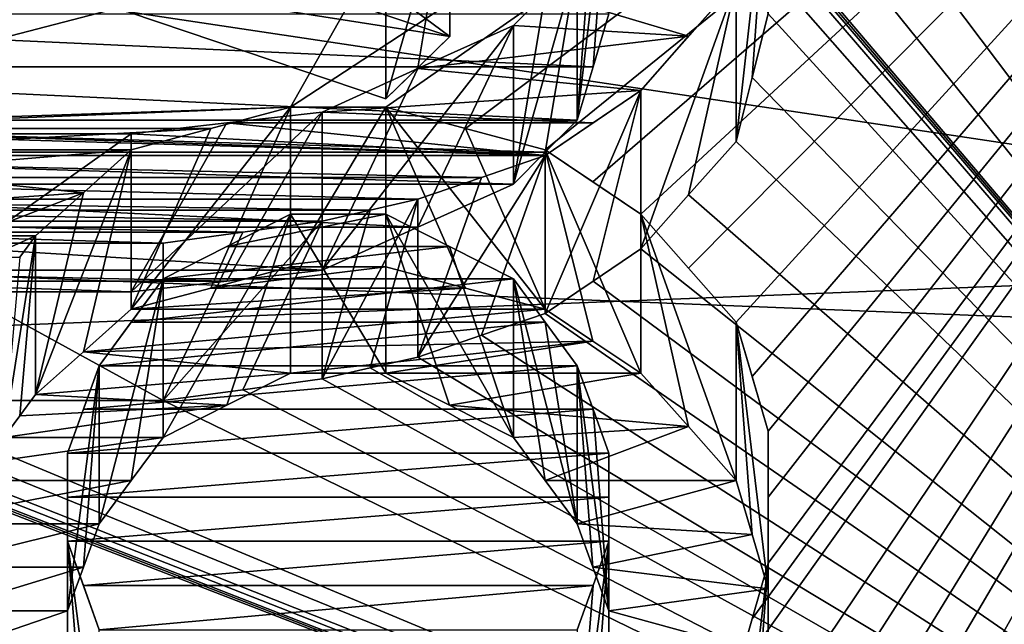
# Model space of a CAD drawing. Header units: millimetres. Extents: x -122 to 122, y -98 to 94.
# Tile 490 of 533: x 70 to 73.29, y 35.29 to 37.31. Entities that reach past the tile are written whole.
import ezdxf

# ---------------------------------------------------------------- set-up
doc = ezdxf.new("R2010")
doc.units = ezdxf.units.MM
doc.header["$LTSCALE"] = 26.699852
for name, color, linetype in [('1133', 7, 'CONTINUOUS'), ('1150', 7, 'CONTINUOUS'), ('1364', 7, 'CONTINUOUS'), ('1384', 7, 'CONTINUOUS'), ('1385', 7, 'CONTINUOUS'), ('1386', 7, 'CONTINUOUS'), ('1387', 7, 'CONTINUOUS'), ('1388', 7, 'CONTINUOUS'), ('1389', 7, 'CONTINUOUS'), ('1390', 7, 'CONTINUOUS'), ('1729', 7, 'CONTINUOUS'), ('1730', 7, 'CONTINUOUS'), ('1731', 7, 'CONTINUOUS'), ('1732', 7, 'CONTINUOUS'), ('1733', 7, 'CONTINUOUS'), ('1736', 7, 'CONTINUOUS'), ('1737', 7, 'CONTINUOUS'), ('4178', 7, 'CONTINUOUS'), ('4195', 7, 'CONTINUOUS'), ('4503', 7, 'CONTINUOUS'), ('4640', 7, 'CONTINUOUS'), ('4641', 7, 'CONTINUOUS'), ('4642', 7, 'CONTINUOUS'), ('4643', 7, 'CONTINUOUS'), ('4644', 7, 'CONTINUOUS'), ('4645', 7, 'CONTINUOUS'), ('4646', 7, 'CONTINUOUS'), ('4647', 7, 'CONTINUOUS'), ('4648', 7, 'CONTINUOUS'), ('4649', 7, 'CONTINUOUS'), ('4667', 7, 'CONTINUOUS'), ('4673', 7, 'CONTINUOUS'), ('4674', 7, 'CONTINUOUS'), ('4675', 7, 'CONTINUOUS'), ('4676', 7, 'CONTINUOUS'), ('4677', 7, 'CONTINUOUS'), ('4678', 7, 'CONTINUOUS'), ('4679', 7, 'CONTINUOUS'), ('4680', 7, 'CONTINUOUS'), ('4681', 7, 'CONTINUOUS'), ('4682', 7, 'CONTINUOUS'), ('4700', 7, 'CONTINUOUS'), ('4701', 7, 'CONTINUOUS'), ('4702', 7, 'CONTINUOUS'), ('4781', 7, 'CONTINUOUS'), ('4782', 7, 'CONTINUOUS'), ('4791', 7, 'CONTINUOUS'), ('4792', 7, 'CONTINUOUS'), ('4793', 7, 'CONTINUOUS'), ('4794', 7, 'CONTINUOUS')]:
    doc.layers.add(name, color=color, linetype=linetype)

msp = doc.modelspace()

# ---------------------------------------------------------------- linework, layer by layer
at = {"layer": '1133', "color": 250, "linetype": 'Continuous', "true_color": 0x323232}
for points in [[(103.1595, 34.3891, -24.5448), (103.1595, 41.469, -8.0861), (36.8405, 34.3891, -24.5448), (103.1595, 34.3891, -24.5448)], [(36.8405, 34.3891, -24.5448), (103.1595, 41.469, -8.0861), (36.8405, 41.469, -8.0861), (36.8405, 34.3891, -24.5448)]]:
    msp.add_3dface(points, dxfattribs=at)
at = {"layer": '1150', "color": 250, "linetype": 'Continuous', "true_color": 0x323232}
for points in [[(76.2299, 40.5032, -26.2213), (76.2299, 33.238, -34.9757), (72.5, 40.422, -26.3463), (76.2299, 40.5032, -26.2213)], [(72.5, 40.422, -26.3463), (76.2299, 33.238, -34.9757), (72.5, 40.2943, -26.5412), (72.5, 40.422, -26.3463)], [(72.5, 40.2943, -26.5412), (76.2299, 33.238, -34.9757), (72.5, 40.1656, -26.7355), (72.5, 40.2943, -26.5412)], [(72.5, 40.1656, -26.7355), (76.2299, 33.238, -34.9757), (72.4469, 40.0043, -26.9762), (72.5, 40.1656, -26.7355)], [(72.4469, 40.0043, -26.9762), (76.2299, 33.238, -34.9757), (72.3936, 39.8416, -27.216), (72.4469, 40.0043, -26.9762)], [(72.3936, 39.8416, -27.216), (76.2299, 33.238, -34.9757), (72.2343, 39.6784, -27.4533), (72.3936, 39.8416, -27.216)], [(72.2343, 39.6784, -27.4533), (76.2299, 33.238, -34.9757), (72.0745, 39.5137, -27.6898), (72.2343, 39.6784, -27.4533)], [(72.0745, 39.5137, -27.6898), (76.2299, 33.238, -34.9757), (71.8619, 39.4148, -27.8305), (72.0745, 39.5137, -27.6898)], [(71.8619, 39.4148, -27.8305), (76.2299, 33.238, -34.9757), (71.6489, 39.3152, -27.971), (71.8619, 39.4148, -27.8305)], [(71.6489, 39.3152, -27.971), (76.2299, 33.238, -34.9757), (71.3832, 39.2488, -28.0641), (71.6489, 39.3152, -27.971)], [(71.3832, 39.2488, -28.0641), (76.2299, 33.238, -34.9757), (71.117, 39.1821, -28.1571), (71.3832, 39.2488, -28.0641)], [(71.117, 39.1821, -28.1571), (76.2299, 33.238, -34.9757), (72.0745, 38.0963, -29.6097), (71.117, 39.1821, -28.1571)], [(72.0745, 38.0963, -29.6097), (76.2299, 33.238, -34.9757), (72.2338, 37.9236, -29.8306), (72.0745, 38.0963, -29.6097)], [(72.2338, 37.9236, -29.8306), (76.2299, 33.238, -34.9757), (72.3936, 37.7495, -30.0506), (72.2338, 37.9236, -29.8306)], [(72.3936, 37.7495, -30.0506), (76.2299, 33.238, -34.9757), (72.4467, 37.54, -30.3119), (72.3936, 37.7495, -30.0506)], [(72.4467, 37.54, -30.3119), (76.2299, 33.238, -34.9757), (72.5, 37.3287, -30.5718), (72.4467, 37.54, -30.3119)], [(68.085, 37.1521, -30.7862), (68.0319, 37.3287, -30.5718), (71.915, 37.1521, -30.7862), (68.085, 37.1521, -30.7862)], [(71.915, 37.1521, -30.7862), (68.0319, 37.3287, -30.5718), (71.9681, 37.3287, -30.5718), (71.915, 37.1521, -30.7862)], [(72.5, 37.3287, -30.5718), (76.2299, 33.238, -34.9757), (72.4469, 37.1167, -30.8288), (72.5, 37.3287, -30.5718)], [(68.1383, 36.9742, -30.9995), (68.085, 37.1521, -30.7862), (71.8617, 36.9742, -30.9995), (68.1383, 36.9742, -30.9995)], [(71.8617, 36.9742, -30.9995), (68.085, 37.1521, -30.7862), (71.915, 37.1521, -30.7862), (71.8617, 36.9742, -30.9995)], [(72.4469, 37.1167, -30.8288), (76.2299, 33.238, -34.9757), (72.3936, 36.9029, -31.0844), (72.4469, 37.1167, -30.8288)], [(68.2446, 36.8673, -31.1266), (68.1383, 36.9742, -30.9995), (71.7554, 36.8673, -31.1266), (68.2446, 36.8673, -31.1266)], [(71.7554, 36.8673, -31.1266), (68.1383, 36.9742, -30.9995), (71.8617, 36.9742, -30.9995), (71.7554, 36.8673, -31.1266)], [(72.3936, 36.9029, -31.0844), (76.2299, 33.238, -34.9757), (72.2343, 36.7243, -31.2952), (72.3936, 36.9029, -31.0844)], [(68.3511, 36.7599, -31.2534), (68.2446, 36.8673, -31.1266), (71.6489, 36.7599, -31.2534), (68.3511, 36.7599, -31.2534)], [(71.6489, 36.7599, -31.2534), (68.2446, 36.8673, -31.1266), (71.7554, 36.8673, -31.1266), (71.6489, 36.7599, -31.2534)], [(68.6699, 36.6165, -31.4212), (68.3511, 36.7599, -31.2534), (71.3301, 36.6165, -31.4212), (68.6699, 36.6165, -31.4212)], [(71.3301, 36.6165, -31.4212), (68.3511, 36.7599, -31.2534), (71.6489, 36.7599, -31.2534), (71.3301, 36.6165, -31.4212)], [(72.2343, 36.7243, -31.2952), (76.2299, 33.238, -34.9757), (72.0745, 36.5444, -31.5051), (72.2343, 36.7243, -31.2952)], [(68.9894, 36.4723, -31.5885), (68.6699, 36.6165, -31.4212), (71.0106, 36.4723, -31.5885), (68.9894, 36.4723, -31.5885)], [(71.0106, 36.4723, -31.5885), (68.6699, 36.6165, -31.4212), (71.3301, 36.6165, -31.4212), (71.0106, 36.4723, -31.5885)], [(72.0745, 36.5444, -31.5051), (76.2299, 33.238, -34.9757), (71.915, 36.4363, -31.63), (72.0745, 36.5444, -31.5051)], [(69.3084, 36.4362, -31.6301), (68.9894, 36.4723, -31.5885), (70.6916, 36.4362, -31.6301), (69.3084, 36.4362, -31.6301)], [(70.6916, 36.4362, -31.6301), (68.9894, 36.4723, -31.5885), (71.0106, 36.4723, -31.5885), (70.6916, 36.4362, -31.6301)], [(69.6277, 36.4, -31.6717), (69.3084, 36.4362, -31.6301), (70.3723, 36.4, -31.6717), (69.6277, 36.4, -31.6717)], [(70.3723, 36.4, -31.6717), (69.3084, 36.4362, -31.6301), (70.6916, 36.4362, -31.6301), (70.3723, 36.4, -31.6717)], [(71.915, 36.4363, -31.63), (76.2299, 33.238, -34.9757), (71.7553, 36.3277, -31.7547), (71.915, 36.4363, -31.63)], [(76.2299, 33.238, -34.9757), (63.7701, 33.238, -34.9757), (68.2447, 36.3277, -31.7547), (76.2299, 33.238, -34.9757)], [(68.4573, 36.2552, -31.8374), (76.2299, 33.238, -34.9757), (68.2447, 36.3277, -31.7547), (68.4573, 36.2552, -31.8374)], [(71.7553, 36.3277, -31.7547), (76.2299, 33.238, -34.9757), (71.5427, 36.2552, -31.8374), (71.7553, 36.3277, -31.7547)], [(68.6702, 36.1825, -31.92), (76.2299, 33.238, -34.9757), (68.4573, 36.2552, -31.8374), (68.6702, 36.1825, -31.92)], [(71.5427, 36.2552, -31.8374), (76.2299, 33.238, -34.9757), (71.3298, 36.1825, -31.92), (71.5427, 36.2552, -31.8374)], [(68.6702, 36.1825, -31.92), (68.8297, 36.1462, -31.9612), (76.2299, 33.238, -34.9757), (68.6702, 36.1825, -31.92)], [(71.3298, 36.1825, -31.92), (76.2299, 33.238, -34.9757), (71.1703, 36.1462, -31.9612), (71.3298, 36.1825, -31.92)], [(68.9894, 36.1098, -32.0023), (76.2299, 33.238, -34.9757), (68.8297, 36.1462, -31.9612), (68.9894, 36.1098, -32.0023)], [(71.1703, 36.1462, -31.9612), (76.2299, 33.238, -34.9757), (71.0106, 36.1098, -32.0023), (71.1703, 36.1462, -31.9612)], [(68.9894, 36.1098, -32.0023), (69.2552, 36.0733, -32.0433), (76.2299, 33.238, -34.9757), (68.9894, 36.1098, -32.0023)], [(71.0106, 36.1098, -32.0023), (76.2299, 33.238, -34.9757), (70.7448, 36.0733, -32.0433), (71.0106, 36.1098, -32.0023)], [(69.5213, 36.0369, -32.0844), (76.2299, 33.238, -34.9757), (69.2552, 36.0733, -32.0433), (69.5213, 36.0369, -32.0844)], [(70.7448, 36.0733, -32.0433), (76.2299, 33.238, -34.9757), (70.4787, 36.0369, -32.0844), (70.7448, 36.0733, -32.0433)], [(70.4787, 36.0369, -32.0844), (76.2299, 33.238, -34.9757), (69.5213, 36.0369, -32.0844), (70.4787, 36.0369, -32.0844)]]:
    msp.add_3dface(points, dxfattribs=at)
at = {"layer": '1364', "color": 250, "linetype": 'Continuous', "true_color": 0x323232}
for points in [[(72.3936, 37.4339, -32.0041), (72.2342, 37.2543, -32.2131), (71.7554, 37.3981, -32.046), (72.3936, 37.4339, -32.0041)], [(71.7554, 37.3981, -32.046), (72.2342, 37.2543, -32.2131), (71.6489, 37.2901, -32.1716), (71.7554, 37.3981, -32.046)], [(71.6489, 37.2901, -32.1716), (72.2342, 37.2543, -32.2131), (71.3301, 37.1458, -32.338), (71.6489, 37.2901, -32.1716)], [(72.2342, 37.2543, -32.2131), (72.0745, 37.0733, -32.4212), (71.3301, 37.1458, -32.338), (72.2342, 37.2543, -32.2131)], [(71.3301, 37.1458, -32.338), (72.0745, 37.0733, -32.4212), (71.0106, 37.0008, -32.5039), (71.3301, 37.1458, -32.338)], [(72.0745, 37.0733, -32.4212), (71.915, 36.9646, -32.5451), (71.0106, 37.0008, -32.5039), (72.0745, 37.0733, -32.4212)], [(71.0106, 37.0008, -32.5039), (71.915, 36.9646, -32.5451), (70.6916, 36.9645, -32.5452), (71.0106, 37.0008, -32.5039)], [(68.2447, 36.8554, -32.6687), (68.085, 36.9646, -32.5451), (71.7553, 36.8554, -32.6687), (68.2447, 36.8554, -32.6687)], [(71.7553, 36.8554, -32.6687), (68.085, 36.9646, -32.5451), (69.6277, 36.9281, -32.5864), (71.7553, 36.8554, -32.6687)], [(70.6916, 36.9645, -32.5452), (71.7553, 36.8554, -32.6687), (70.3723, 36.9281, -32.5864), (70.6916, 36.9645, -32.5452)], [(71.915, 36.9646, -32.5451), (71.7553, 36.8554, -32.6687), (70.6916, 36.9645, -32.5452), (71.915, 36.9646, -32.5451)], [(70.3723, 36.9281, -32.5864), (71.7553, 36.8554, -32.6687), (69.6277, 36.9281, -32.5864), (70.3723, 36.9281, -32.5864)], [(68.4573, 36.7825, -32.7507), (68.2447, 36.8554, -32.6687), (71.5427, 36.7825, -32.7507), (68.4573, 36.7825, -32.7507)], [(71.5427, 36.7825, -32.7507), (68.2447, 36.8554, -32.6687), (71.7553, 36.8554, -32.6687), (71.5427, 36.7825, -32.7507)], [(68.6702, 36.7094, -32.8326), (68.4573, 36.7825, -32.7507), (71.3298, 36.7094, -32.8326), (68.6702, 36.7094, -32.8326)], [(71.3298, 36.7094, -32.8326), (68.4573, 36.7825, -32.7507), (71.5427, 36.7825, -32.7507), (71.3298, 36.7094, -32.8326)], [(68.8297, 36.6729, -32.8734), (68.6702, 36.7094, -32.8326), (71.1703, 36.6729, -32.8734), (68.8297, 36.6729, -32.8734)], [(71.1703, 36.6729, -32.8734), (68.6702, 36.7094, -32.8326), (71.3298, 36.7094, -32.8326), (71.1703, 36.6729, -32.8734)], [(68.9894, 36.6363, -32.9142), (68.8297, 36.6729, -32.8734), (71.0106, 36.6363, -32.9142), (68.9894, 36.6363, -32.9142)], [(71.0106, 36.6363, -32.9142), (68.8297, 36.6729, -32.8734), (71.1703, 36.6729, -32.8734), (71.0106, 36.6363, -32.9142)], [(69.2552, 36.5997, -32.9549), (68.9894, 36.6363, -32.9142), (70.7448, 36.5997, -32.9549), (69.2552, 36.5997, -32.9549)], [(70.7448, 36.5997, -32.9549), (68.9894, 36.6363, -32.9142), (71.0106, 36.6363, -32.9142), (70.7448, 36.5997, -32.9549)], [(69.5213, 36.563, -32.9956), (69.2552, 36.5997, -32.9549), (70.4787, 36.563, -32.9956), (69.5213, 36.563, -32.9956)], [(70.4787, 36.563, -32.9956), (69.2552, 36.5997, -32.9549), (70.7448, 36.5997, -32.9549), (70.4787, 36.563, -32.9956)]]:
    msp.add_3dface(points, dxfattribs=at)
at = {"layer": '1384', "color": 250, "linetype": 'Continuous', "true_color": 0x323232}
for points in [[(70.4787, 36.0369, -32.0844), (69.5213, 36.0369, -32.0844), (69.5213, 36.563, -32.9956), (70.4787, 36.0369, -32.0844)], [(70.4787, 36.0369, -32.0844), (69.5213, 36.563, -32.9956), (70.4787, 36.563, -32.9956), (70.4787, 36.0369, -32.0844)]]:
    msp.add_3dface(points, dxfattribs=at)
at = {"layer": '1385', "color": 250, "linetype": 'Continuous', "true_color": 0x323232}
for points in [[(70.7448, 36.0733, -32.0433), (70.4787, 36.0369, -32.0844), (71.0106, 36.6363, -32.9142), (70.7448, 36.0733, -32.0433)], [(71.0106, 36.6363, -32.9142), (70.4787, 36.0369, -32.0844), (70.7448, 36.5997, -32.9549), (71.0106, 36.6363, -32.9142)], [(71.0106, 36.1098, -32.0023), (70.7448, 36.0733, -32.0433), (71.0106, 36.6363, -32.9142), (71.0106, 36.1098, -32.0023)], [(70.4787, 36.563, -32.9956), (70.7448, 36.5997, -32.9549), (70.4787, 36.0369, -32.0844), (70.4787, 36.563, -32.9956)]]:
    msp.add_3dface(points, dxfattribs=at)
at = {"layer": '1386', "color": 250, "linetype": 'Continuous', "true_color": 0x323232}
for points in [[(71.1703, 36.1462, -31.9612), (71.0106, 36.1098, -32.0023), (71.3298, 36.7094, -32.8326), (71.1703, 36.1462, -31.9612)], [(71.3298, 36.7094, -32.8326), (71.0106, 36.1098, -32.0023), (71.1703, 36.6729, -32.8734), (71.3298, 36.7094, -32.8326)], [(71.3298, 36.1825, -31.92), (71.1703, 36.1462, -31.9612), (71.3298, 36.7094, -32.8326), (71.3298, 36.1825, -31.92)], [(71.0106, 36.6363, -32.9142), (71.1703, 36.6729, -32.8734), (71.0106, 36.1098, -32.0023), (71.0106, 36.6363, -32.9142)]]:
    msp.add_3dface(points, dxfattribs=at)
at = {"layer": '1387', "color": 250, "linetype": 'Continuous', "true_color": 0x323232}
for points in [[(71.5427, 36.2552, -31.8374), (71.3298, 36.1825, -31.92), (71.7553, 36.8554, -32.6687), (71.5427, 36.2552, -31.8374)], [(71.7553, 36.8554, -32.6687), (71.3298, 36.1825, -31.92), (71.5427, 36.7825, -32.7507), (71.7553, 36.8554, -32.6687)], [(71.7553, 36.3277, -31.7547), (71.5427, 36.2552, -31.8374), (71.7553, 36.8554, -32.6687), (71.7553, 36.3277, -31.7547)], [(71.3298, 36.7094, -32.8326), (71.5427, 36.7825, -32.7507), (71.3298, 36.1825, -31.92), (71.3298, 36.7094, -32.8326)]]:
    msp.add_3dface(points, dxfattribs=at)
at = {"layer": '1388', "color": 250, "linetype": 'Continuous', "true_color": 0x323232}
for points in [[(71.915, 36.4363, -31.63), (71.7553, 36.3277, -31.7547), (72.0745, 37.0733, -32.4212), (71.915, 36.4363, -31.63)], [(71.7553, 36.3277, -31.7547), (71.7553, 36.8554, -32.6687), (72.0745, 37.0733, -32.4212), (71.7553, 36.3277, -31.7547)], [(71.7553, 36.8554, -32.6687), (71.915, 36.9646, -32.5451), (72.0745, 37.0733, -32.4212), (71.7553, 36.8554, -32.6687)], [(72.0745, 36.5444, -31.5051), (71.915, 36.4363, -31.63), (72.0745, 37.0733, -32.4212), (72.0745, 36.5444, -31.5051)]]:
    msp.add_3dface(points, dxfattribs=at)
at = {"layer": '1389', "color": 250, "linetype": 'Continuous', "true_color": 0x323232}
for points in [[(72.2343, 36.7243, -31.2952), (72.0745, 36.5444, -31.5051), (72.3936, 37.4339, -32.0041), (72.2343, 36.7243, -31.2952)], [(72.0745, 36.5444, -31.5051), (72.0745, 37.0733, -32.4212), (72.3936, 37.4339, -32.0041), (72.0745, 36.5444, -31.5051)], [(72.0745, 37.0733, -32.4212), (72.2342, 37.2543, -32.2131), (72.3936, 37.4339, -32.0041), (72.0745, 37.0733, -32.4212)], [(72.3936, 36.9029, -31.0844), (72.2343, 36.7243, -31.2952), (72.3936, 37.4339, -32.0041), (72.3936, 36.9029, -31.0844)]]:
    msp.add_3dface(points, dxfattribs=at)
at = {"layer": '1390', "color": 250, "linetype": 'Continuous', "true_color": 0x323232}
for points in [[(72.4469, 37.1167, -30.8288), (72.3936, 36.9029, -31.0844), (72.5, 37.8623, -31.4961), (72.4469, 37.1167, -30.8288)], [(72.3936, 36.9029, -31.0844), (72.3936, 37.4339, -32.0041), (72.5, 37.8623, -31.4961), (72.3936, 36.9029, -31.0844)], [(72.5, 37.3287, -30.5718), (72.4469, 37.1167, -30.8288), (72.5, 37.8623, -31.4961), (72.5, 37.3287, -30.5718)]]:
    msp.add_3dface(points, dxfattribs=at)
at = {"layer": '1729', "color": 250, "linetype": 'Continuous', "true_color": 0x323232}
for points in [[(69.6277, 36.4, -31.6717), (70.3723, 36.4, -31.6717), (70.3723, 36.9281, -32.5864), (69.6277, 36.4, -31.6717)], [(69.6277, 36.4, -31.6717), (70.3723, 36.9281, -32.5864), (69.6277, 36.9281, -32.5864), (69.6277, 36.4, -31.6717)]]:
    msp.add_3dface(points, dxfattribs=at)
at = {"layer": '1730', "color": 250, "linetype": 'Continuous', "true_color": 0x323232}
for points in [[(70.3723, 36.4, -31.6717), (70.6916, 36.4362, -31.6301), (71.0106, 37.0008, -32.5039), (70.3723, 36.4, -31.6717)], [(70.3723, 36.4, -31.6717), (71.0106, 37.0008, -32.5039), (70.6916, 36.9645, -32.5452), (70.3723, 36.4, -31.6717)], [(70.6916, 36.4362, -31.6301), (71.0106, 36.4723, -31.5885), (71.0106, 37.0008, -32.5039), (70.6916, 36.4362, -31.6301)], [(70.3723, 36.4, -31.6717), (70.6916, 36.9645, -32.5452), (70.3723, 36.9281, -32.5864), (70.3723, 36.4, -31.6717)]]:
    msp.add_3dface(points, dxfattribs=at)
at = {"layer": '1731', "color": 250, "linetype": 'Continuous', "true_color": 0x323232}
for points in [[(71.0106, 36.4723, -31.5885), (71.3301, 36.6165, -31.4212), (71.6489, 37.2901, -32.1716), (71.0106, 36.4723, -31.5885)], [(71.0106, 36.4723, -31.5885), (71.6489, 37.2901, -32.1716), (71.3301, 37.1458, -32.338), (71.0106, 36.4723, -31.5885)], [(71.3301, 36.6165, -31.4212), (71.6489, 36.7599, -31.2534), (71.6489, 37.2901, -32.1716), (71.3301, 36.6165, -31.4212)], [(71.0106, 36.4723, -31.5885), (71.3301, 37.1458, -32.338), (71.0106, 37.0008, -32.5039), (71.0106, 36.4723, -31.5885)]]:
    msp.add_3dface(points, dxfattribs=at)
at = {"layer": '1732', "color": 250, "linetype": 'Continuous', "true_color": 0x323232}
for points in [[(71.6489, 36.7599, -31.2534), (71.7554, 36.8673, -31.1266), (71.8617, 37.5057, -31.92), (71.6489, 36.7599, -31.2534)], [(71.6489, 36.7599, -31.2534), (71.8617, 37.5057, -31.92), (71.7554, 37.3981, -32.046), (71.6489, 36.7599, -31.2534)], [(71.7554, 36.8673, -31.1266), (71.8617, 36.9742, -30.9995), (71.8617, 37.5057, -31.92), (71.7554, 36.8673, -31.1266)], [(71.6489, 36.7599, -31.2534), (71.7554, 37.3981, -32.046), (71.6489, 37.2901, -32.1716), (71.6489, 36.7599, -31.2534)]]:
    msp.add_3dface(points, dxfattribs=at)
at = {"layer": '1733', "color": 250, "linetype": 'Continuous', "true_color": 0x323232}
for points in [[(71.8617, 36.9742, -30.9995), (71.915, 37.1521, -30.7862), (71.9681, 37.8623, -31.4961), (71.8617, 36.9742, -30.9995)], [(71.8617, 36.9742, -30.9995), (71.9681, 37.8623, -31.4961), (71.915, 37.6846, -31.7086), (71.8617, 36.9742, -30.9995)], [(71.915, 37.1521, -30.7862), (71.9681, 37.3287, -30.5718), (71.9681, 37.8623, -31.4961), (71.915, 37.1521, -30.7862)], [(71.8617, 36.9742, -30.9995), (71.915, 37.6846, -31.7086), (71.8617, 37.5057, -31.92), (71.8617, 36.9742, -30.9995)]]:
    msp.add_3dface(points, dxfattribs=at)
at = {"layer": '1736', "color": 250, "linetype": 'Continuous', "true_color": 0x323232}
for points in [[(31.5, 43.165, -19.2183), (108.5, 31.6164, -35.1136), (31.5, 31.6164, -35.1136), (31.5, 43.165, -19.2183)], [(108.5, 43.165, -19.2183), (108.5, 31.6164, -35.1136), (31.5, 43.165, -19.2183), (108.5, 43.165, -19.2183)]]:
    msp.add_3dface(points, dxfattribs=at)
at = {"layer": '1737', "color": 250, "linetype": 'Continuous', "true_color": 0x323232}
for points in [[(108.5, 44.9921, -20.0318), (108.5, 32.9547, -36.5999), (31.5, 44.9921, -20.0318), (108.5, 44.9921, -20.0318)], [(31.5, 44.9921, -20.0318), (108.5, 32.9547, -36.5999), (31.5, 32.9547, -36.5999), (31.5, 44.9921, -20.0318)]]:
    msp.add_3dface(points, dxfattribs=at)
at = {"layer": '4178', "color": 250, "linetype": 'Continuous', "true_color": 0x323232}
for points in [[(103.1595, 41.469, 8.0861), (103.1595, 34.3891, 24.5448), (36.8405, 41.469, 8.0861), (103.1595, 41.469, 8.0861)], [(36.8405, 41.469, 8.0861), (103.1595, 34.3891, 24.5448), (36.8405, 34.3891, 24.5448), (36.8405, 41.469, 8.0861)]]:
    msp.add_3dface(points, dxfattribs=at)
at = {"layer": '4195', "color": 250, "linetype": 'Continuous', "true_color": 0x323232}
for points in [[(71.2234, 37.0169, 30.9485), (76.2299, 40.5032, 26.2213), (70.9043, 37.0169, 30.9485), (71.2234, 37.0169, 30.9485)], [(70.9043, 37.0169, 30.9485), (76.2299, 40.5032, 26.2213), (71.2234, 37.5817, 30.2601), (70.9043, 37.0169, 30.9485)], [(71.4892, 36.9457, 31.0334), (76.2299, 40.5032, 26.2213), (71.2234, 37.0169, 30.9485), (71.4892, 36.9457, 31.0334)], [(71.7553, 36.8743, 31.1182), (76.2299, 40.5032, 26.2213), (71.4892, 36.9457, 31.0334), (71.7553, 36.8743, 31.1182)], [(71.8085, 33.6054, 34.6228), (76.2299, 40.5032, 26.2213), (71.6489, 33.6824, 34.5479), (71.8085, 33.6054, 34.6228)], [(71.6489, 33.6824, 34.5479), (76.2299, 40.5032, 26.2213), (72.3936, 35.1221, 33.0832), (71.6489, 33.6824, 34.5479)], [(71.9147, 36.7672, 31.2448), (76.2299, 40.5032, 26.2213), (71.7553, 36.8743, 31.1182), (71.9147, 36.7672, 31.2448)], [(71.9681, 33.5282, 34.6976), (76.2299, 40.5032, 26.2213), (71.8085, 33.6054, 34.6228), (71.9681, 33.5282, 34.6976)], [(72.0745, 36.6595, 31.3711), (76.2299, 40.5032, 26.2213), (71.9147, 36.7672, 31.2448), (72.0745, 36.6595, 31.3711)], [(76.2299, 40.5032, 26.2213), (71.9681, 33.5282, 34.6976), (72.0744, 33.4123, 34.8092), (76.2299, 40.5032, 26.2213)], [(72.1809, 33.296, 34.9204), (76.2299, 40.5032, 26.2213), (72.0744, 33.4123, 34.8092), (72.1809, 33.296, 34.9204)], [(72.2338, 36.4797, 31.5799), (76.2299, 40.5032, 26.2213), (72.0745, 36.6595, 31.3711), (72.2338, 36.4797, 31.5799)], [(76.2299, 33.238, 34.9757), (76.2299, 40.5032, 26.2213), (72.1809, 33.296, 34.9204), (76.2299, 33.238, 34.9757)], [(72.3936, 36.2987, 31.7878), (76.2299, 40.5032, 26.2213), (72.2338, 36.4797, 31.5799), (72.3936, 36.2987, 31.7878)], [(72.3936, 35.1221, 33.0832), (76.2299, 40.5032, 26.2213), (72.4469, 35.3083, 32.8845), (72.3936, 35.1221, 33.0832)], [(72.4468, 36.1172, 31.9939), (76.2299, 40.5032, 26.2213), (72.3936, 36.2987, 31.7878), (72.4468, 36.1172, 31.9939)], [(72.5, 35.9346, 32.1989), (76.2299, 40.5032, 26.2213), (72.4468, 36.1172, 31.9939), (72.5, 35.9346, 32.1989)], [(72.4469, 35.3083, 32.8845), (76.2299, 40.5032, 26.2213), (72.5, 35.4934, 32.6846), (72.4469, 35.3083, 32.8845)], [(72.5, 35.4934, 32.6846), (76.2299, 40.5032, 26.2213), (72.5, 35.7148, 32.4425), (72.5, 35.4934, 32.6846)], [(72.5, 35.7148, 32.4425), (76.2299, 40.5032, 26.2213), (72.5, 35.9346, 32.1989), (72.5, 35.7148, 32.4425)], [(69.888, 38.036, 29.6871), (68.7766, 36.9457, 31.0335), (71.2234, 37.5817, 30.2601), (69.888, 38.036, 29.6871)], [(68.7766, 36.9457, 31.0335), (70.9043, 37.0169, 30.9485), (71.2234, 37.5817, 30.2601), (68.7766, 36.9457, 31.0335)], [(69.0957, 36.9457, 31.0335), (70.9043, 37.0169, 30.9485), (68.7766, 36.9457, 31.0335), (69.0957, 36.9457, 31.0335)], [(70.6385, 36.9457, 31.0334), (70.9043, 37.0169, 30.9485), (69.0957, 36.9457, 31.0335), (70.6385, 36.9457, 31.0334)], [(69.3084, 36.8744, 31.1182), (70.6385, 36.9457, 31.0334), (69.0957, 36.9457, 31.0335), (69.3084, 36.8744, 31.1182)], [(70.3723, 36.8743, 31.1182), (70.6385, 36.9457, 31.0334), (69.3084, 36.8744, 31.1182), (70.3723, 36.8743, 31.1182)], [(69.5213, 36.8029, 31.2028), (70.3723, 36.8743, 31.1182), (69.3084, 36.8744, 31.1182), (69.5213, 36.8029, 31.2028)], [(70.213, 36.7314, 31.2868), (70.3723, 36.8743, 31.1182), (69.5213, 36.8029, 31.2028), (70.213, 36.7314, 31.2868)], [(69.6807, 36.6955, 31.329), (70.213, 36.7314, 31.2868), (69.5213, 36.8029, 31.2028), (69.6807, 36.6955, 31.329)], [(69.8404, 36.5876, 31.4549), (70.213, 36.7314, 31.2868), (69.6807, 36.6955, 31.329), (69.8404, 36.5876, 31.4549)], [(70.0532, 36.5876, 31.4549), (70.213, 36.7314, 31.2868), (69.8404, 36.5876, 31.4549), (70.0532, 36.5876, 31.4549)], [(70.9043, 36.6595, 31.3711), (70.6917, 36.5517, 31.4966), (71.2234, 36.6595, 31.3711), (70.9043, 36.6595, 31.3711)], [(71.2234, 36.6595, 31.3711), (70.6917, 36.5517, 31.4966), (71.436, 36.5517, 31.4966), (71.2234, 36.6595, 31.3711)], [(69.8936, 36.5156, 31.5384), (70.0532, 36.5876, 31.4549), (69.8404, 36.5876, 31.4549), (69.8936, 36.5156, 31.5384)], [(70, 36.5156, 31.5384), (70.0532, 36.5876, 31.4549), (69.8936, 36.5156, 31.5384), (70, 36.5156, 31.5384)], [(70.6917, 36.5517, 31.4966), (70.4787, 36.4434, 31.6218), (71.436, 36.5517, 31.4966), (70.6917, 36.5517, 31.4966)], [(71.436, 36.5517, 31.4966), (70.4787, 36.4434, 31.6218), (71.6489, 36.4434, 31.6218), (71.436, 36.5517, 31.4966)], [(70.4787, 36.4434, 31.6218), (70.3724, 36.2988, 31.7877), (71.6489, 36.4434, 31.6218), (70.4787, 36.4434, 31.6218)], [(71.6489, 36.4434, 31.6218), (70.3724, 36.2988, 31.7877), (71.7552, 36.2988, 31.7877), (71.6489, 36.4434, 31.6218)], [(70.3724, 36.2988, 31.7877), (70.266, 36.1534, 31.9529), (71.7552, 36.2988, 31.7877), (70.3724, 36.2988, 31.7877)], [(71.7552, 36.2988, 31.7877), (70.266, 36.1534, 31.9529), (71.8617, 36.1534, 31.9529), (71.7552, 36.2988, 31.7877)], [(70.266, 36.1534, 31.9529), (70.2128, 36.0078, 32.117), (71.8617, 36.1534, 31.9529), (70.266, 36.1534, 31.9529)], [(71.8617, 36.1534, 31.9529), (70.2128, 36.0078, 32.117), (71.9149, 36.0078, 32.117), (71.8617, 36.1534, 31.9529)], [(70.2128, 36.0078, 32.117), (70.1596, 35.8614, 32.2804), (71.9149, 36.0078, 32.117), (70.2128, 36.0078, 32.117)], [(71.9149, 36.0078, 32.117), (70.1596, 35.8614, 32.2804), (71.9681, 35.8614, 32.2804), (71.9149, 36.0078, 32.117)], [(70.1596, 35.8614, 32.2804), (70.1596, 35.7147, 32.4426), (71.9681, 35.8614, 32.2804), (70.1596, 35.8614, 32.2804)], [(71.9681, 35.8614, 32.2804), (70.1596, 35.7147, 32.4426), (71.9681, 35.7147, 32.4426), (71.9681, 35.8614, 32.2804)], [(70.1596, 35.7147, 32.4426), (70.1596, 35.5672, 32.6042), (71.9681, 35.7147, 32.4426), (70.1596, 35.7147, 32.4426)], [(71.9681, 35.7147, 32.4426), (70.1596, 35.5672, 32.6042), (71.9681, 35.5672, 32.6042), (71.9681, 35.7147, 32.4426)], [(70.1596, 35.5672, 32.6042), (70.2127, 35.4195, 32.7647), (71.9681, 35.5672, 32.6042), (70.1596, 35.5672, 32.6042)], [(71.9681, 35.5672, 32.6042), (70.2127, 35.4195, 32.7647), (71.9149, 35.4195, 32.7647), (71.9681, 35.5672, 32.6042)], [(70.2127, 35.4195, 32.7647), (70.266, 35.271, 32.9245), (71.9149, 35.4195, 32.7647), (70.2127, 35.4195, 32.7647)], [(70.266, 35.271, 32.9245), (71.8617, 35.271, 32.9245), (71.9149, 35.4195, 32.7647), (70.266, 35.271, 32.9245)]]:
    msp.add_3dface(points, dxfattribs=at)
at = {"layer": '4503', "color": 250, "linetype": 'Continuous', "true_color": 0x323232}
for points in [[(69.8877, 37.4958, 28.7511), (71.4362, 37.2528, 29.0653), (70.1003, 37.701, 28.4815), (69.8877, 37.4958, 28.7511)], [(69.8877, 37.4958, 28.7511), (71.2234, 37.0447, 29.33), (71.4362, 37.2528, 29.0653), (69.8877, 37.4958, 28.7511)], [(71.2234, 37.0447, 29.33), (71.3299, 37.149, 29.1978), (71.4362, 37.2528, 29.0653), (71.2234, 37.0447, 29.33)], [(71.4892, 36.413, 30.1107), (71.2234, 36.4837, 30.025), (70.6385, 36.413, 30.1107), (71.4892, 36.413, 30.1107)], [(71.2234, 36.4837, 30.025), (70.9043, 36.4837, 30.025), (70.6385, 36.413, 30.1107), (71.2234, 36.4837, 30.025)], [(71.7553, 36.3421, 30.1963), (71.4892, 36.413, 30.1107), (70.3723, 36.3421, 30.1963), (71.7553, 36.3421, 30.1963)], [(71.4892, 36.413, 30.1107), (70.6385, 36.413, 30.1107), (70.3723, 36.3421, 30.1963), (71.4892, 36.413, 30.1107)], [(71.9147, 36.2356, 30.324), (71.7553, 36.3421, 30.1963), (70.213, 36.2, 30.3664), (71.9147, 36.2356, 30.324)], [(71.7553, 36.3421, 30.1963), (70.3723, 36.3421, 30.1963), (70.213, 36.2, 30.3664), (71.7553, 36.3421, 30.1963)], [(71.9147, 36.2356, 30.324), (70.213, 36.2, 30.3664), (70.9043, 36.1285, 30.4515), (71.9147, 36.2356, 30.324)], [(71.9147, 36.2356, 30.324), (70.9043, 36.1285, 30.4515), (71.2234, 36.1285, 30.4515), (71.9147, 36.2356, 30.324)], [(72.0745, 36.1285, 30.4515), (71.9147, 36.2356, 30.324), (71.2234, 36.1285, 30.4515), (72.0745, 36.1285, 30.4515)], [(70.213, 36.2, 30.3664), (70.0532, 36.0571, 30.536), (70.9043, 36.1285, 30.4515), (70.213, 36.2, 30.3664)], [(70.0532, 36.0571, 30.536), (70.6917, 36.0214, 30.5781), (70.9043, 36.1285, 30.4515), (70.0532, 36.0571, 30.536)], [(72.0745, 36.1285, 30.4515), (71.2234, 36.1285, 30.4515), (71.436, 36.0214, 30.5781), (72.0745, 36.1285, 30.4515)], [(72.2338, 35.9499, 30.6622), (72.0745, 36.1285, 30.4515), (71.436, 36.0214, 30.5781), (72.2338, 35.9499, 30.6622)], [(70.0532, 36.0571, 30.536), (70, 35.9855, 30.6203), (70.6917, 36.0214, 30.5781), (70.0532, 36.0571, 30.536)], [(70, 35.9855, 30.6203), (69.9468, 35.9138, 30.7045), (70.6917, 36.0214, 30.5781), (70, 35.9855, 30.6203)], [(69.9468, 35.9138, 30.7045), (70.4787, 35.9138, 30.7045), (70.6917, 36.0214, 30.5781), (69.9468, 35.9138, 30.7045)], [(72.2338, 35.9499, 30.6622), (71.436, 36.0214, 30.5781), (71.6489, 35.9138, 30.7045), (72.2338, 35.9499, 30.6622)], [(72.2338, 35.9499, 30.6622), (71.6489, 35.9138, 30.7045), (71.7552, 35.77, 30.8718), (72.2338, 35.9499, 30.6622)], [(72.3936, 35.7699, 30.8719), (72.2338, 35.9499, 30.6622), (71.7552, 35.77, 30.8718), (72.3936, 35.7699, 30.8719)], [(70.4787, 35.9138, 30.7045), (69.9468, 35.9138, 30.7045), (69.4679, 35.7701, 30.8718), (70.4787, 35.9138, 30.7045)], [(70.3724, 35.77, 30.8718), (70.4787, 35.9138, 30.7045), (69.4679, 35.7701, 30.8718), (70.3724, 35.77, 30.8718)], [(70.3724, 35.77, 30.8718), (69.4679, 35.7701, 30.8718), (69.6277, 35.6255, 31.0385), (70.3724, 35.77, 30.8718)], [(70.266, 35.6255, 31.0385), (70.3724, 35.77, 30.8718), (69.6277, 35.6255, 31.0385), (70.266, 35.6255, 31.0385)], [(72.3936, 35.7699, 30.8719), (71.7552, 35.77, 30.8718), (71.8617, 35.6255, 31.0385), (72.3936, 35.7699, 30.8719)], [(72.4468, 35.5895, 31.0798), (72.3936, 35.7699, 30.8719), (71.8617, 35.6255, 31.0385), (72.4468, 35.5895, 31.0798)], [(70.266, 35.6255, 31.0385), (69.6277, 35.6255, 31.0385), (69.6808, 35.4807, 31.2039), (70.266, 35.6255, 31.0385)], [(70.2128, 35.4807, 31.2039), (70.266, 35.6255, 31.0385), (69.6808, 35.4807, 31.2039), (70.2128, 35.4807, 31.2039)], [(72.4468, 35.5895, 31.0798), (71.8617, 35.6255, 31.0385), (71.9148, 35.4807, 31.2039), (72.4468, 35.5895, 31.0798)], [(72.5, 35.4078, 31.2865), (72.4468, 35.5895, 31.0798), (71.9148, 35.4807, 31.2039), (72.5, 35.4078, 31.2865)], [(70.2128, 35.4807, 31.2039), (69.6808, 35.4807, 31.2039), (69.734, 35.335, 31.3687), (70.2128, 35.4807, 31.2039)], [(70.1596, 35.335, 31.3687), (70.2128, 35.4807, 31.2039), (69.734, 35.335, 31.3687), (70.1596, 35.335, 31.3687)], [(72.5, 35.4078, 31.2865), (71.9148, 35.4807, 31.2039), (71.9681, 35.335, 31.3687), (72.5, 35.4078, 31.2865)], [(72.5, 35.1893, 31.5322), (72.5, 35.4078, 31.2865), (71.9681, 35.335, 31.3687), (72.5, 35.1893, 31.5322)], [(70.1596, 35.1891, 31.5323), (70.1596, 35.335, 31.3687), (69.734, 35.1891, 31.5323), (70.1596, 35.1891, 31.5323)], [(70.1596, 35.335, 31.3687), (69.734, 35.335, 31.3687), (69.734, 35.1891, 31.5323), (70.1596, 35.335, 31.3687)], [(72.5, 35.1893, 31.5322), (71.9681, 35.335, 31.3687), (71.9681, 35.1891, 31.5323), (72.5, 35.1893, 31.5322)]]:
    msp.add_3dface(points, dxfattribs=at)
at = {"layer": '4640', "color": 250, "linetype": 'Continuous', "true_color": 0x323232}
for points in [[(72.3936, 35.1221, 33.0832), (72.4469, 35.3083, 32.8845), (72.5, 35.4934, 32.6846), (72.3936, 35.1221, 33.0832)], [(72.3936, 35.1221, 33.0832), (72.5, 35.4934, 32.6846), (72.3936, 34.5995, 32.1782), (72.3936, 35.1221, 33.0832)], [(72.3936, 34.5995, 32.1782), (72.5, 35.4934, 32.6846), (72.4469, 34.7848, 31.9778), (72.3936, 34.5995, 32.1782)], [(72.4469, 34.7848, 31.9778), (72.5, 35.4934, 32.6846), (72.5, 34.9689, 31.7763), (72.4469, 34.7848, 31.9778)]]:
    msp.add_3dface(points, dxfattribs=at)
at = {"layer": '4641', "color": 250, "linetype": 'Continuous', "true_color": 0x323232}
for points in [[(72.5, 35.4934, 32.6846), (72.5, 35.7148, 32.4425), (72.5, 35.9346, 32.1989), (72.5, 35.4934, 32.6846)], [(72.5, 35.4934, 32.6846), (72.5, 35.9346, 32.1989), (72.5, 34.9689, 31.7763), (72.5, 35.4934, 32.6846)], [(72.5, 34.9689, 31.7763), (72.5, 35.9346, 32.1989), (72.5, 35.1893, 31.5322), (72.5, 34.9689, 31.7763)], [(72.5, 35.1893, 31.5322), (72.5, 35.9346, 32.1989), (72.5, 35.4078, 31.2865), (72.5, 35.1893, 31.5322)]]:
    msp.add_3dface(points, dxfattribs=at)
at = {"layer": '4642', "color": 250, "linetype": 'Continuous', "true_color": 0x323232}
for points in [[(72.5, 35.9346, 32.1989), (72.4468, 36.1172, 31.9939), (72.3936, 36.2987, 31.7878), (72.5, 35.9346, 32.1989)], [(72.5, 35.9346, 32.1989), (72.3936, 36.2987, 31.7878), (72.5, 35.4078, 31.2865), (72.5, 35.9346, 32.1989)], [(72.5, 35.4078, 31.2865), (72.3936, 36.2987, 31.7878), (72.4468, 35.5895, 31.0798), (72.5, 35.4078, 31.2865)], [(72.4468, 35.5895, 31.0798), (72.3936, 36.2987, 31.7878), (72.3936, 35.7699, 30.8719), (72.4468, 35.5895, 31.0798)]]:
    msp.add_3dface(points, dxfattribs=at)
at = {"layer": '4643', "color": 250, "linetype": 'Continuous', "true_color": 0x323232}
for points in [[(72.3936, 36.2987, 31.7878), (72.2338, 36.4797, 31.5799), (72.0745, 36.6595, 31.3711), (72.3936, 36.2987, 31.7878)], [(72.3936, 36.2987, 31.7878), (72.0745, 36.6595, 31.3711), (72.3936, 35.7699, 30.8719), (72.3936, 36.2987, 31.7878)], [(72.3936, 35.7699, 30.8719), (72.0745, 36.6595, 31.3711), (72.2338, 35.9499, 30.6622), (72.3936, 35.7699, 30.8719)], [(72.2338, 35.9499, 30.6622), (72.0745, 36.6595, 31.3711), (72.0745, 36.1285, 30.4515), (72.2338, 35.9499, 30.6622)]]:
    msp.add_3dface(points, dxfattribs=at)
at = {"layer": '4644', "color": 250, "linetype": 'Continuous', "true_color": 0x323232}
for points in [[(72.0745, 36.6595, 31.3711), (71.9147, 36.7672, 31.2448), (71.7553, 36.8743, 31.1182), (72.0745, 36.6595, 31.3711)], [(72.0745, 36.6595, 31.3711), (71.7553, 36.8743, 31.1182), (72.0745, 36.1285, 30.4515), (72.0745, 36.6595, 31.3711)], [(72.0745, 36.1285, 30.4515), (71.7553, 36.8743, 31.1182), (71.9147, 36.2356, 30.324), (72.0745, 36.1285, 30.4515)], [(71.9147, 36.2356, 30.324), (71.7553, 36.8743, 31.1182), (71.7553, 36.3421, 30.1963), (71.9147, 36.2356, 30.324)]]:
    msp.add_3dface(points, dxfattribs=at)
at = {"layer": '4645', "color": 250, "linetype": 'Continuous', "true_color": 0x323232}
for points in [[(71.2234, 37.0169, 30.9485), (71.7553, 36.3421, 30.1963), (71.4892, 36.9457, 31.0334), (71.2234, 37.0169, 30.9485)], [(71.7553, 36.3421, 30.1963), (71.2234, 37.0169, 30.9485), (71.4892, 36.413, 30.1107), (71.7553, 36.3421, 30.1963)], [(71.4892, 36.413, 30.1107), (71.2234, 37.0169, 30.9485), (71.2234, 36.4837, 30.025), (71.4892, 36.413, 30.1107)], [(71.7553, 36.8743, 31.1182), (71.4892, 36.9457, 31.0334), (71.7553, 36.3421, 30.1963), (71.7553, 36.8743, 31.1182)]]:
    msp.add_3dface(points, dxfattribs=at)
at = {"layer": '4646', "color": 250, "linetype": 'Continuous', "true_color": 0x323232}
for points in [[(71.2234, 37.0169, 30.9485), (70.9043, 37.0169, 30.9485), (70.9043, 36.4837, 30.025), (71.2234, 37.0169, 30.9485)], [(71.2234, 36.4837, 30.025), (71.2234, 37.0169, 30.9485), (70.9043, 36.4837, 30.025), (71.2234, 36.4837, 30.025)]]:
    msp.add_3dface(points, dxfattribs=at)
at = {"layer": '4647', "color": 250, "linetype": 'Continuous', "true_color": 0x323232}
for points in [[(70.9043, 37.0169, 30.9485), (70.6385, 36.9457, 31.0334), (70.3723, 36.3421, 30.1963), (70.9043, 37.0169, 30.9485)], [(70.6385, 36.413, 30.1107), (70.9043, 37.0169, 30.9485), (70.3723, 36.3421, 30.1963), (70.6385, 36.413, 30.1107)], [(70.9043, 36.4837, 30.025), (70.9043, 37.0169, 30.9485), (70.6385, 36.413, 30.1107), (70.9043, 36.4837, 30.025)], [(70.6385, 36.9457, 31.0334), (70.3723, 36.8743, 31.1182), (70.3723, 36.3421, 30.1963), (70.6385, 36.9457, 31.0334)]]:
    msp.add_3dface(points, dxfattribs=at)
at = {"layer": '4648', "color": 250, "linetype": 'Continuous', "true_color": 0x323232}
for points in [[(70.3723, 36.8743, 31.1182), (70.213, 36.7314, 31.2868), (70.0532, 36.0571, 30.536), (70.3723, 36.8743, 31.1182)], [(70.213, 36.2, 30.3664), (70.3723, 36.8743, 31.1182), (70.0532, 36.0571, 30.536), (70.213, 36.2, 30.3664)], [(70.3723, 36.3421, 30.1963), (70.3723, 36.8743, 31.1182), (70.213, 36.2, 30.3664), (70.3723, 36.3421, 30.1963)], [(70.213, 36.7314, 31.2868), (70.0532, 36.5876, 31.4549), (70.0532, 36.0571, 30.536), (70.213, 36.7314, 31.2868)]]:
    msp.add_3dface(points, dxfattribs=at)
at = {"layer": '4649', "color": 250, "linetype": 'Continuous', "true_color": 0x323232}
for points in [[(70.0532, 36.5876, 31.4549), (70, 36.5156, 31.5384), (69.9468, 35.9138, 30.7045), (70.0532, 36.5876, 31.4549)], [(70, 35.9855, 30.6203), (70.0532, 36.5876, 31.4549), (69.9468, 35.9138, 30.7045), (70, 35.9855, 30.6203)], [(70.0532, 36.0571, 30.536), (70.0532, 36.5876, 31.4549), (70, 35.9855, 30.6203), (70.0532, 36.0571, 30.536)]]:
    msp.add_3dface(points, dxfattribs=at)
at = {"layer": '4667', "color": 250, "linetype": 'Continuous', "true_color": 0x323232}
for points in [[(71.9681, 35.5672, 32.6042), (71.9149, 35.4195, 32.7647), (71.8617, 34.7477, 32.0181), (71.9681, 35.5672, 32.6042)], [(71.9149, 34.8954, 31.857), (71.9681, 35.5672, 32.6042), (71.8617, 34.7477, 32.0181), (71.9149, 34.8954, 31.857)], [(71.9681, 35.0424, 31.6953), (71.9681, 35.5672, 32.6042), (71.9149, 34.8954, 31.857), (71.9681, 35.0424, 31.6953)], [(71.9149, 35.4195, 32.7647), (71.8617, 35.271, 32.9245), (71.8617, 34.7477, 32.0181), (71.9149, 35.4195, 32.7647)]]:
    msp.add_3dface(points, dxfattribs=at)
at = {"layer": '4673', "color": 250, "linetype": 'Continuous', "true_color": 0x323232}
for points in [[(70.266, 35.271, 32.9245), (70.2127, 35.4195, 32.7647), (70.1596, 35.5672, 32.6042), (70.266, 35.271, 32.9245)], [(70.266, 35.271, 32.9245), (70.1596, 35.5672, 32.6042), (70.266, 34.7477, 32.0181), (70.266, 35.271, 32.9245)], [(70.266, 34.7477, 32.0181), (70.1596, 35.5672, 32.6042), (70.2127, 34.8954, 31.857), (70.266, 34.7477, 32.0181)], [(70.2127, 34.8954, 31.857), (70.1596, 35.5672, 32.6042), (70.1596, 35.0424, 31.6953), (70.2127, 34.8954, 31.857)]]:
    msp.add_3dface(points, dxfattribs=at)
at = {"layer": '4674', "color": 250, "linetype": 'Continuous', "true_color": 0x323232}
for points in [[(70.1596, 35.5672, 32.6042), (70.1596, 35.7147, 32.4426), (70.1596, 35.8614, 32.2804), (70.1596, 35.5672, 32.6042)], [(70.1596, 35.5672, 32.6042), (70.1596, 35.8614, 32.2804), (70.1596, 35.0424, 31.6953), (70.1596, 35.5672, 32.6042)], [(70.1596, 35.0424, 31.6953), (70.1596, 35.8614, 32.2804), (70.1596, 35.1891, 31.5323), (70.1596, 35.0424, 31.6953)], [(70.1596, 35.1891, 31.5323), (70.1596, 35.8614, 32.2804), (70.1596, 35.335, 31.3687), (70.1596, 35.1891, 31.5323)]]:
    msp.add_3dface(points, dxfattribs=at)
at = {"layer": '4675', "color": 250, "linetype": 'Continuous', "true_color": 0x323232}
for points in [[(70.1596, 35.8614, 32.2804), (70.2128, 36.0078, 32.117), (70.266, 36.1534, 31.9529), (70.1596, 35.8614, 32.2804)], [(70.1596, 35.8614, 32.2804), (70.266, 36.1534, 31.9529), (70.1596, 35.335, 31.3687), (70.1596, 35.8614, 32.2804)], [(70.1596, 35.335, 31.3687), (70.266, 36.1534, 31.9529), (70.2128, 35.4807, 31.2039), (70.1596, 35.335, 31.3687)], [(70.2128, 35.4807, 31.2039), (70.266, 36.1534, 31.9529), (70.266, 35.6255, 31.0385), (70.2128, 35.4807, 31.2039)]]:
    msp.add_3dface(points, dxfattribs=at)
at = {"layer": '4676', "color": 250, "linetype": 'Continuous', "true_color": 0x323232}
for points in [[(70.266, 36.1534, 31.9529), (70.3724, 36.2988, 31.7877), (70.4787, 36.4434, 31.6218), (70.266, 36.1534, 31.9529)], [(70.266, 36.1534, 31.9529), (70.4787, 36.4434, 31.6218), (70.266, 35.6255, 31.0385), (70.266, 36.1534, 31.9529)], [(70.266, 35.6255, 31.0385), (70.4787, 36.4434, 31.6218), (70.3724, 35.77, 30.8718), (70.266, 35.6255, 31.0385)], [(70.3724, 35.77, 30.8718), (70.4787, 36.4434, 31.6218), (70.4787, 35.9138, 30.7045), (70.3724, 35.77, 30.8718)]]:
    msp.add_3dface(points, dxfattribs=at)
at = {"layer": '4677', "color": 250, "linetype": 'Continuous', "true_color": 0x323232}
for points in [[(70.4787, 36.4434, 31.6218), (70.6917, 36.5517, 31.4966), (70.9043, 36.6595, 31.3711), (70.4787, 36.4434, 31.6218)], [(70.4787, 36.4434, 31.6218), (70.9043, 36.6595, 31.3711), (70.4787, 35.9138, 30.7045), (70.4787, 36.4434, 31.6218)], [(70.4787, 35.9138, 30.7045), (70.9043, 36.6595, 31.3711), (70.6917, 36.0214, 30.5781), (70.4787, 35.9138, 30.7045)], [(70.6917, 36.0214, 30.5781), (70.9043, 36.6595, 31.3711), (70.9043, 36.1285, 30.4515), (70.6917, 36.0214, 30.5781)]]:
    msp.add_3dface(points, dxfattribs=at)
at = {"layer": '4678', "color": 250, "linetype": 'Continuous', "true_color": 0x323232}
for points in [[(70.9043, 36.6595, 31.3711), (71.2234, 36.6595, 31.3711), (71.2234, 36.1285, 30.4515), (70.9043, 36.6595, 31.3711)], [(70.9043, 36.1285, 30.4515), (70.9043, 36.6595, 31.3711), (71.2234, 36.1285, 30.4515), (70.9043, 36.1285, 30.4515)]]:
    msp.add_3dface(points, dxfattribs=at)
at = {"layer": '4679', "color": 250, "linetype": 'Continuous', "true_color": 0x323232}
for points in [[(71.2234, 36.6595, 31.3711), (71.436, 36.5517, 31.4966), (71.6489, 35.9138, 30.7045), (71.2234, 36.6595, 31.3711)], [(71.2234, 36.1285, 30.4515), (71.2234, 36.6595, 31.3711), (71.436, 36.0214, 30.5781), (71.2234, 36.1285, 30.4515)], [(71.436, 36.0214, 30.5781), (71.2234, 36.6595, 31.3711), (71.6489, 35.9138, 30.7045), (71.436, 36.0214, 30.5781)], [(71.436, 36.5517, 31.4966), (71.6489, 36.4434, 31.6218), (71.6489, 35.9138, 30.7045), (71.436, 36.5517, 31.4966)]]:
    msp.add_3dface(points, dxfattribs=at)
at = {"layer": '4680', "color": 250, "linetype": 'Continuous', "true_color": 0x323232}
for points in [[(71.6489, 36.4434, 31.6218), (71.7552, 36.2988, 31.7877), (71.8617, 35.6255, 31.0385), (71.6489, 36.4434, 31.6218)], [(71.6489, 35.9138, 30.7045), (71.6489, 36.4434, 31.6218), (71.7552, 35.77, 30.8718), (71.6489, 35.9138, 30.7045)], [(71.7552, 35.77, 30.8718), (71.6489, 36.4434, 31.6218), (71.8617, 35.6255, 31.0385), (71.7552, 35.77, 30.8718)], [(71.7552, 36.2988, 31.7877), (71.8617, 36.1534, 31.9529), (71.8617, 35.6255, 31.0385), (71.7552, 36.2988, 31.7877)]]:
    msp.add_3dface(points, dxfattribs=at)
at = {"layer": '4681', "color": 250, "linetype": 'Continuous', "true_color": 0x323232}
for points in [[(71.8617, 36.1534, 31.9529), (71.9149, 36.0078, 32.117), (71.9681, 35.335, 31.3687), (71.8617, 36.1534, 31.9529)], [(71.8617, 35.6255, 31.0385), (71.8617, 36.1534, 31.9529), (71.9148, 35.4807, 31.2039), (71.8617, 35.6255, 31.0385)], [(71.9148, 35.4807, 31.2039), (71.8617, 36.1534, 31.9529), (71.9681, 35.335, 31.3687), (71.9148, 35.4807, 31.2039)], [(71.9149, 36.0078, 32.117), (71.9681, 35.8614, 32.2804), (71.9681, 35.335, 31.3687), (71.9149, 36.0078, 32.117)]]:
    msp.add_3dface(points, dxfattribs=at)
at = {"layer": '4682', "color": 250, "linetype": 'Continuous', "true_color": 0x323232}
for points in [[(71.9681, 35.8614, 32.2804), (71.9681, 35.7147, 32.4426), (71.9681, 35.0424, 31.6953), (71.9681, 35.8614, 32.2804)], [(71.9681, 35.8614, 32.2804), (71.9681, 35.0424, 31.6953), (71.9681, 35.1891, 31.5323), (71.9681, 35.8614, 32.2804)], [(71.9681, 35.335, 31.3687), (71.9681, 35.8614, 32.2804), (71.9681, 35.1891, 31.5323), (71.9681, 35.335, 31.3687)], [(71.9681, 35.7147, 32.4426), (71.9681, 35.5672, 32.6042), (71.9681, 35.0424, 31.6953), (71.9681, 35.7147, 32.4426)]]:
    msp.add_3dface(points, dxfattribs=at)
at = {"layer": '4700', "color": 250, "linetype": 'Continuous', "true_color": 0x323232}
msp.add_3dface([(69.8877, 37.4958, 28.7511), (71.2234, 37.5817, 30.2601), (71.2234, 37.0447, 29.33), (69.8877, 37.4958, 28.7511)], dxfattribs=at)
at = {"layer": '4701', "color": 250, "linetype": 'Continuous', "true_color": 0x323232}
for points in [[(71.2234, 37.5817, 30.2601), (71.4362, 37.7913, 29.9981), (71.2234, 37.0447, 29.33), (71.2234, 37.5817, 30.2601)], [(71.2234, 37.0447, 29.33), (71.4362, 37.7913, 29.9981), (71.3299, 37.149, 29.1978), (71.2234, 37.0447, 29.33)], [(71.3299, 37.149, 29.1978), (71.4362, 37.7913, 29.9981), (71.4362, 37.2528, 29.0653), (71.3299, 37.149, 29.1978)]]:
    msp.add_3dface(points, dxfattribs=at)
at = {"layer": '4702', "color": 250, "linetype": 'Continuous', "true_color": 0x323232}
for points in [[(71.4362, 37.2528, 29.0653), (70.1006, 38.2428, 29.4202), (70.1003, 37.701, 28.4815), (71.4362, 37.2528, 29.0653)], [(71.4362, 37.7913, 29.9981), (70.1006, 38.2428, 29.4202), (71.4362, 37.2528, 29.0653), (71.4362, 37.7913, 29.9981)]]:
    msp.add_3dface(points, dxfattribs=at)
at = {"layer": '4781', "color": 250, "linetype": 'Continuous', "true_color": 0x323232}
for points in [[(31.5, 31.6164, 35.1136), (108.5, 43.165, 19.2183), (31.5, 43.165, 19.2183), (31.5, 31.6164, 35.1136)], [(108.5, 31.6164, 35.1136), (108.5, 43.165, 19.2183), (31.5, 31.6164, 35.1136), (108.5, 31.6164, 35.1136)]]:
    msp.add_3dface(points, dxfattribs=at)
at = {"layer": '4782', "color": 250, "linetype": 'Continuous', "true_color": 0x323232}
for points in [[(108.5, 32.9547, 36.5999), (108.5, 44.9921, 20.0318), (31.5, 32.9547, 36.5999), (108.5, 32.9547, 36.5999)], [(31.5, 32.9547, 36.5999), (108.5, 44.9921, 20.0318), (31.5, 44.9921, 20.0318), (31.5, 32.9547, 36.5999)]]:
    msp.add_3dface(points, dxfattribs=at)
at = {"layer": '4791', "color": 150, "linetype": 'Continuous', "true_color": 0x378cff}
for points in [[(22, 28.0584, -35.181), (22, 40.5443, -19.523), (122, 28.0584, -35.181), (22, 28.0584, -35.181)], [(22, 40.5443, -19.523), (122, 40.5443, -19.523), (122, 28.0584, -35.181), (22, 40.5443, -19.523)]]:
    msp.add_3dface(points, dxfattribs=at)
at = {"layer": '4792', "color": 150, "linetype": 'Continuous', "true_color": 0x378cff}
for points in [[(22, 40.5443, 19.523), (22, 28.0584, 35.181), (122, 40.5443, 19.523), (22, 40.5443, 19.523)], [(22, 28.0584, 35.181), (122, 28.0584, 35.181), (122, 40.5443, 19.523), (22, 28.0584, 35.181)]]:
    msp.add_3dface(points, dxfattribs=at)
at = {"layer": '4793', "color": 150, "linetype": 'Continuous', "true_color": 0x378cff}
for points in [[(22, 34.3853, 19.854), (22, 38.3524, 10.2783), (122, 34.3853, 19.854), (22, 34.3853, 19.854)], [(22, 38.3524, 10.2783), (122, 38.3524, 10.2783), (122, 34.3853, 19.854), (22, 38.3524, 10.2783)]]:
    msp.add_3dface(points, dxfattribs=at)
at = {"layer": '4794', "color": 150, "linetype": 'Continuous', "true_color": 0x378cff}
for points in [[(22, 38.3524, -10.2783), (22, 34.3853, -19.854), (122, 38.3524, -10.2783), (22, 38.3524, -10.2783)], [(22, 34.3853, -19.854), (122, 34.3853, -19.854), (122, 38.3524, -10.2783), (22, 34.3853, -19.854)]]:
    msp.add_3dface(points, dxfattribs=at)

doc.saveas('drawing.dxf')
